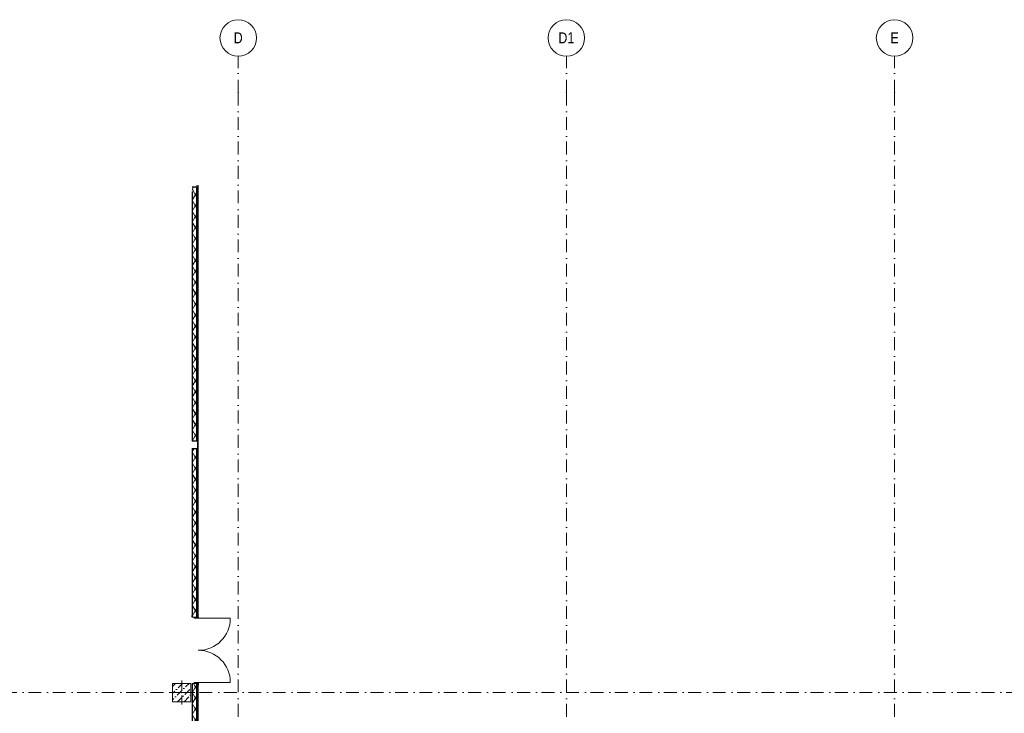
# Model space of a CAD drawing. Header units: millimetres. Extents: x -59761 to 112741, y -57975 to 46221.
# Tile 265 of 421: x 3007 to 30010, y 21183 to 40200. Entities that reach past the tile are written whole.
import ezdxf

# ---------------------------------------------------------------- set-up
doc = ezdxf.new("R2010")
doc.units = ezdxf.units.MM
doc.linetypes.add('Wipeout_Contour', pattern=[1000, 0, -1000])
doc.linetypes.add('Штрихпунктирная', pattern=[670.277762, 352.777767, -176.388884, 0, -141.111112])
for name, color, linetype in [('Конструктив - Колонны', 7, 'Continuous'), ('Конструктив - Стены наружние фасад', 7, 'Continuous'), ('Элемент Модели - Оси', 2, 'Continuous')]:
    doc.layers.add(name, color=color, linetype=linetype)
doc.styles.add('СГЕНЕРИР_СТИЛЬ_6', font='ARIALN.TTF')
pattern_1 = [(60, (-45000, -54000), (-129.9038, 75), []), (120, (-45000, -54000), (129.9038, 75), [])]
pattern_2 = [(45, (-45000, -54000), (-70.71068, 70.71068), [])]

msp = doc.modelspace()

# ---------------------------------------------------------------- linework, layer by layer
at = {"layer": 'Элемент Модели - Оси', "color": 7, "linetype": 'Штрихпунктирная', "lineweight": 15}
for p, q in [((9000, 38200), (9000, 39200)), ((18000, 38200), (18000, 39200)), ((27000, 38200), (27000, 39200)), ((9000, 38200), (9000, -55975)), ((18000, 38200), (18000, -55975)), ((27000, 38200), (27000, -55975))]:
    msp.add_line(p, q, dxfattribs=at)
at = {"layer": 'Элемент Модели - Оси', "color": 7, "linetype": 'Continuous', "lineweight": 15}
for centre in [(9000, 39700), (18000, 39700), (27000, 39700)]:
    msp.add_circle(centre, 500, dxfattribs=at)
at = {"layer": 'Элемент Модели - Оси', "color": 7, "linetype": 'Штрихпунктирная', "lineweight": 15}
for p in [(9000, 38200), (9000, 38200), (18000, 38200), (18000, 38200), (27000, 38200), (27000, 38200)]:
    msp.add_point(p, dxfattribs=at)

# ---------------------------------------------------------------- texts
at = {"layer": 'Элемент Модели - Оси', "color": 7, "lineweight": 15, "char_height": 300, "attachment_point": 4, "style": 'СГЕНЕРИР_СТИЛЬ_6'}
for s, insert in [('\\A1;{\\pql;\\pt0;\\fArial Narrow|b0|i0|c204|p34;D}', (8874.35, 39701.62)), ('\\A1;{\\pql;\\pt0;\\fArial Narrow|b0|i0|c204|p34;D1}', (17778.35, 39702.26)), ('\\A1;{\\pql;\\pt0;\\fArial Narrow|b0|i0|c204|p34;E}', (26884.24, 39701.62))]:
    msp.add_mtext(s, dxfattribs=dict(at, insert=insert))

# ---------------------------------------------------------------- wipeouts: each hides what was drawn before it
at = {"color": 254, "linetype": 'Wipeout_Contour', "lineweight": 0, "ltscale": 7434600.294975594}
msp.add_wipeout([(7740, 35490), (7860, 35610), (7740, 35610)], dxfattribs=at).dxf.layer = 'Конструктив - Стены наружние фасад'
at = {"color": 254, "linetype": 'Wipeout_Contour', "lineweight": 0, "ltscale": 9916777.31789527}
msp.add_wipeout([(7740, 28442.21), (7740, 23820), (7860, 23820), (7860, 28442.21)], dxfattribs=at).dxf.layer = 'Конструктив - Стены наружние фасад'
at = {"color": 254, "linetype": 'Wipeout_Contour', "lineweight": 0, "ltscale": 9919261.540466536}
msp.add_wipeout([(7740, 18555), (7860, 18555), (7860, 22000), (7740, 22000)], dxfattribs=at).dxf.layer = 'Конструктив - Стены наружние фасад'

# ---------------------------------------------------------------- next in the draw order: hatches: boundary and pattern name
at = {"layer": 'Конструктив - Стены наружние фасад', "linetype": 'Continuous', "lineweight": 5}
h = msp.add_hatch(dxfattribs=at)
h.set_pattern_fill('ИЗОЛЯЦИЯ_02_000D', style=0, pattern_type=2)
h.set_pattern_definition(pattern_1)
h.paths.add_polyline_path([(7740, 35490), (7860, 35610), (7740, 35610)])
h = msp.add_hatch(dxfattribs=at)
h.set_pattern_fill('ИЗОЛЯЦИЯ_02_000D', style=0, pattern_type=2)
h.set_pattern_definition(pattern_1)
h.paths.add_polyline_path([(7740, 28442.21), (7740, 23820), (7860, 23820), (7860, 28442.21)])
h = msp.add_hatch(dxfattribs=at)
h.set_pattern_fill('ИЗОЛЯЦИЯ_02_000D', style=0, pattern_type=2)
h.set_pattern_definition(pattern_1)
h.paths.add_polyline_path([(7740, 18555), (7860, 18555), (7860, 22000), (7740, 22000)])

# ---------------------------------------------------------------- next in the draw order: linework, layer by layer
at = {"layer": 'Конструктив - Стены наружние фасад', "color": 7, "linetype": 'Continuous', "lineweight": 30}
for p, q in [((7740, 23820), (7740, 23863)), ((7740, 23820), (7740, 23863)), ((7740, 23820), (7740, 23863)), ((7740, 22000), (7740, 21957)), ((7740, 22000), (7740, 21957)), ((7740, 22000), (7740, 21957))]:
    msp.add_line(p, q, dxfattribs=at)
at = {"layer": 'Конструктив - Стены наружние фасад', "color": 7, "linetype": 'Continuous', "lineweight": 30, "flags": 128}
for points in [[(7740, 28442.21), (7740, 23820)], [(7740, 22000), (7740, 18555)]]:
    msp.add_lwpolyline(points, dxfattribs=at)

# ---------------------------------------------------------------- next in the draw order: wipeouts: each hides what was drawn before it
at = {"color": 254, "linetype": 'Wipeout_Contour', "lineweight": 0, "ltscale": 7434919.226350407}
msp.add_wipeout([(7890, 35640), (7905, 35655), (7890, 35655)], dxfattribs=at).dxf.layer = 'Конструктив - Стены наружние фасад'
at = {"color": 254, "linetype": 'Wipeout_Contour', "lineweight": 0, "ltscale": 9914317.546887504}
msp.add_wipeout([(7740, 35490), (7740, 28642.21), (7860, 28642.21), (7860, 35490)], dxfattribs=at).dxf.layer = 'Конструктив - Стены наружние фасад'
at = {"color": 254, "linetype": 'Wipeout_Contour', "lineweight": 0, "ltscale": 9919649.287267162}
msp.add_wipeout([(7890, 22000), (7890, 18555), (7905, 18555), (7905, 22000)], dxfattribs=at).dxf.layer = 'Конструктив - Стены наружние фасад'

# ---------------------------------------------------------------- next in the draw order: hatches: boundary and pattern name
at = {"layer": 'Конструктив - Стены наружние фасад', "linetype": 'Continuous', "lineweight": 5}
h = msp.add_hatch(dxfattribs=at)
h.set_pattern_fill('ИЗОЛЯЦИЯ_02_000D', style=0, pattern_type=2)
h.set_pattern_definition(pattern_1)
h.paths.add_polyline_path([(7740, 35490), (7740, 28642.21), (7860, 28642.21), (7860, 35490)])
at = {"layer": 'Конструктив - Стены наружние фасад', "linetype": 'Continuous', "lineweight": 0}
msp.add_hatch(color=255, dxfattribs=at).paths.add_polyline_path([(7805, 22000), (7905, 22000), (7905, 22032), (7805, 22032)])
at = {"layer": 'Конструктив - Стены наружние фасад', "linetype": 'Continuous', "lineweight": 5}
h = msp.add_hatch(dxfattribs=at)
h.set_pattern_fill('МЕТАЛЛ___ТВЕРДЫЙ_СПЛАВ_000D', style=0, pattern_type=2)
h.set_pattern_definition(pattern_2)
h.paths.add_polyline_path([(7890, 22000), (7890, 18555), (7905, 18555), (7905, 22000)])

# ---------------------------------------------------------------- next in the draw order: linework, layer by layer
at = {"layer": 'Конструктив - Стены наружние фасад', "color": 7, "linetype": 'Continuous', "lineweight": 5}
for p, q in [((7805, 22000), (7740, 22000)), ((7805, 22000), (7740, 22000)), ((7805, 22000), (7740, 22000)), ((7860, 22000), (7805, 22000)), ((7860, 22000), (7805, 22000)), ((7860, 22000), (7805, 22000))]:
    msp.add_line(p, q, dxfattribs=at)
at = {"layer": 'Конструктив - Стены наружние фасад', "color": 7, "linetype": 'Continuous', "lineweight": 30}
for p, q in [((7805, 22000), (7805, 22032)), ((7805, 22032), (7905, 22032)), ((7905, 22000), (7805, 22000)), ((7860, 22000), (7860, 18555)), ((7890, 22000), (7860, 22000)), ((7890, 22000), (7860, 22000)), ((7890, 22000), (7860, 22000)), ((7890, 22000), (7890, 18555)), ((7905, 22032), (7905, 22000)), ((7905, 22000), (7905, 21957)), ((7905, 22000), (7905, 21957)), ((7905, 22000), (7905, 21957))]:
    msp.add_line(p, q, dxfattribs=at)
at = {"layer": 'Конструктив - Стены наружние фасад', "color": 214, "linetype": 'Continuous', "lineweight": 15}
msp.add_line((7905, 22000), (7890, 22000), dxfattribs=at)
msp.add_line((7905, 22000), (7890, 22000), dxfattribs=at)
msp.add_line((7905, 22000), (7890, 22000), dxfattribs=at)
at = {"layer": 'Конструктив - Стены наружние фасад', "color": 7, "linetype": 'Continuous', "lineweight": 15}
msp.add_line((7905, 22032), (8783, 22032), dxfattribs=at)
at = {"layer": 'Конструктив - Стены наружние фасад', "color": 7, "linetype": 'Continuous', "lineweight": 30, "flags": 128}
msp.add_lwpolyline([(7905, 18555), (7905, 22000)], dxfattribs=at)
at = {"layer": 'Конструктив - Стены наружние фасад', "color": 7, "linetype": 'Continuous', "lineweight": 15}
msp.add_arc((7905, 22032), 878, 0, 90, dxfattribs=at)

# ---------------------------------------------------------------- next in the draw order: wipeouts: each hides what was drawn before it
at = {"color": 254, "linetype": 'Wipeout_Contour', "lineweight": 0, "ltscale": 9917236.6886468}
msp.add_wipeout([(7200, 21500), (7700, 21500), (7700, 22000), (7200, 22000)], dxfattribs=at).dxf.layer = 'Конструктив - Колонны'
at = {"color": 254, "linetype": 'Wipeout_Contour', "lineweight": 0, "ltscale": 7434730.934930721}
msp.add_wipeout([(7740, 35490), (7860, 35490), (7860, 35610)], dxfattribs=at).dxf.layer = 'Конструктив - Стены наружние фасад'

# ---------------------------------------------------------------- next in the draw order: hatches: boundary and pattern name
at = {"layer": 'Конструктив - Колонны', "linetype": 'Continuous', "lineweight": 15}
h = msp.add_hatch(dxfattribs=at)
h.set_pattern_fill('БЕТОН_01_000D', style=0, pattern_type=2)
h.set_pattern_definition([(45, (-45000, -54000), (-183.84776, 183.84776), [195, -65, 0, -65]), (45, (-44977.02, -53793.17), (-183.84776, 183.84776), [195, -65, 0, -65])])
h.paths.add_polyline_path([(7200, 21500), (7700, 21500), (7700, 22000), (7200, 22000)])
at = {"layer": 'Конструктив - Стены наружние фасад', "linetype": 'Continuous', "lineweight": 5}
h = msp.add_hatch(dxfattribs=at)
h.set_pattern_fill('ИЗОЛЯЦИЯ_02_000D', style=0, pattern_type=2)
h.set_pattern_definition(pattern_1)
h.paths.add_polyline_path([(7740, 35490), (7860, 35490), (7860, 35610)])

# ---------------------------------------------------------------- next in the draw order: linework, layer by layer
at = {"layer": 'Конструктив - Колонны', "color": 7, "linetype": 'Continuous', "lineweight": 0}
for p, q in [((7450, 21830), (7450, 22080)), ((7370, 21750), (7120, 21750)), ((7450, 21670), (7450, 21420)), ((7530, 21750), (7780, 21750))]:
    msp.add_line(p, q, dxfattribs=at)
at = {"layer": 'Конструктив - Колонны', "color": 7, "linetype": 'Continuous', "lineweight": 15, "flags": 128}
msp.add_lwpolyline([(7200, 21500), (7700, 21500), (7700, 22000), (7200, 22000)], close=True, dxfattribs=at)
at = {"layer": 'Конструктив - Колонны', "color": 7, "linetype": 'Continuous', "lineweight": 0}
msp.add_point((7450, 21750), dxfattribs=at)
at = {"layer": 'Конструктив - Стены наружние фасад', "color": 7, "linetype": 'Continuous', "lineweight": 30, "flags": 128}
msp.add_lwpolyline([(7740, 35490), (7740, 28642.21)], dxfattribs=at)
at = {"layer": 'Элемент Модели - Оси', "color": 7, "linetype": 'Штрихпунктирная', "lineweight": 15}
msp.add_line((-57760.58, 21750), (110650, 21750), dxfattribs=at)

# ---------------------------------------------------------------- next in the draw order: wipeouts: each hides what was drawn before it
at = {"color": 254, "linetype": 'Wipeout_Contour', "lineweight": 0, "ltscale": 9915687.466482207}
msp.add_wipeout([(7890, 23820), (7905, 23820), (7905, 35640), (7890, 35640)], dxfattribs=at).dxf.layer = 'Конструктив - Стены наружние фасад'

# ---------------------------------------------------------------- next in the draw order: hatches: boundary and pattern name
at = {"layer": 'Конструктив - Стены наружние фасад', "linetype": 'Continuous', "lineweight": 5}
h = msp.add_hatch(dxfattribs=at)
h.set_pattern_fill('МЕТАЛЛ___ТВЕРДЫЙ_СПЛАВ_000D', style=0, pattern_type=2)
h.set_pattern_definition(pattern_2)
h.paths.add_polyline_path([(7890, 23820), (7905, 23820), (7905, 35640), (7890, 35640)])
at = {"layer": 'Конструктив - Стены наружние фасад', "linetype": 'Continuous', "lineweight": 0}
msp.add_hatch(color=255, dxfattribs=at).paths.add_polyline_path([(7905, 23820), (7805, 23820), (7805, 23788), (7905, 23788)])

# ---------------------------------------------------------------- next in the draw order: linework, layer by layer
at = {"layer": 'Конструктив - Стены наружние фасад', "color": 7, "linetype": 'Continuous', "lineweight": 30}
for p, q in [((7860, 28642.21), (7740, 28642.21)), ((7890, 28642.21), (7860, 28642.21)), ((7890, 28442.21), (7890, 28642.21)), ((7740, 28442.21), (7860, 28442.21)), ((7860, 28442.21), (7860, 23820)), ((7860, 28442.21), (7890, 28442.21)), ((7890, 28442.21), (7890, 23820)), ((7805, 23788), (7805, 23820)), ((7805, 23820), (7905, 23820)), ((7905, 23788), (7805, 23788)), ((7890, 23820), (7860, 23820)), ((7890, 23820), (7860, 23820)), ((7890, 23820), (7860, 23820)), ((7905, 23820), (7905, 23863)), ((7905, 23820), (7905, 23863)), ((7905, 23820), (7905, 23863)), ((7905, 23820), (7905, 23788))]:
    msp.add_line(p, q, dxfattribs=at)
at = {"layer": 'Конструктив - Стены наружние фасад', "color": 7, "linetype": 'Continuous', "lineweight": 5}
for p, q in [((7805, 23820), (7740, 23820)), ((7805, 23820), (7740, 23820)), ((7805, 23820), (7740, 23820)), ((7860, 23820), (7805, 23820)), ((7860, 23820), (7805, 23820)), ((7860, 23820), (7805, 23820))]:
    msp.add_line(p, q, dxfattribs=at)
at = {"layer": 'Конструктив - Стены наружние фасад', "color": 214, "linetype": 'Continuous', "lineweight": 15}
msp.add_line((7905, 23820), (7890, 23820), dxfattribs=at)
msp.add_line((7905, 23820), (7890, 23820), dxfattribs=at)
msp.add_line((7905, 23820), (7890, 23820), dxfattribs=at)
at = {"layer": 'Конструктив - Стены наружние фасад', "color": 7, "linetype": 'Continuous', "lineweight": 15}
msp.add_line((7905, 23788), (8783, 23788), dxfattribs=at)
msp.add_arc((7905, 23788), 878, 270, 0, dxfattribs=at)

# ---------------------------------------------------------------- next in the draw order: wipeouts: each hides what was drawn before it
at = {"color": 254, "linetype": 'Wipeout_Contour', "lineweight": 0, "ltscale": 7434934.773812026}
msp.add_wipeout([(7890, 35640), (7905, 35640), (7905, 35655)], dxfattribs=at).dxf.layer = 'Конструктив - Стены наружние фасад'

# ---------------------------------------------------------------- next in the draw order: linework, layer by layer
at = {"layer": 'Конструктив - Стены наружние фасад', "color": 7, "linetype": 'Continuous', "lineweight": 30}
for p, q in [((7860, 35610), (7740, 35610)), ((7890, 35640), (7860, 35640)), ((7860, 35610), (7860, 28642.21)), ((7890, 35640), (7890, 28642.21))]:
    msp.add_line(p, q, dxfattribs=at)
at = {"layer": 'Конструктив - Стены наружние фасад', "color": 214, "linetype": 'Continuous', "lineweight": 15, "flags": 128}
msp.add_lwpolyline([(7905, 35655), (7890, 35655)], dxfattribs=at)
at = {"layer": 'Конструктив - Стены наружние фасад', "color": 7, "linetype": 'Continuous', "lineweight": 30, "flags": 128}
msp.add_lwpolyline([(7905, 23820), (7905, 35655)], dxfattribs=at)

doc.saveas('drawing.dxf')
